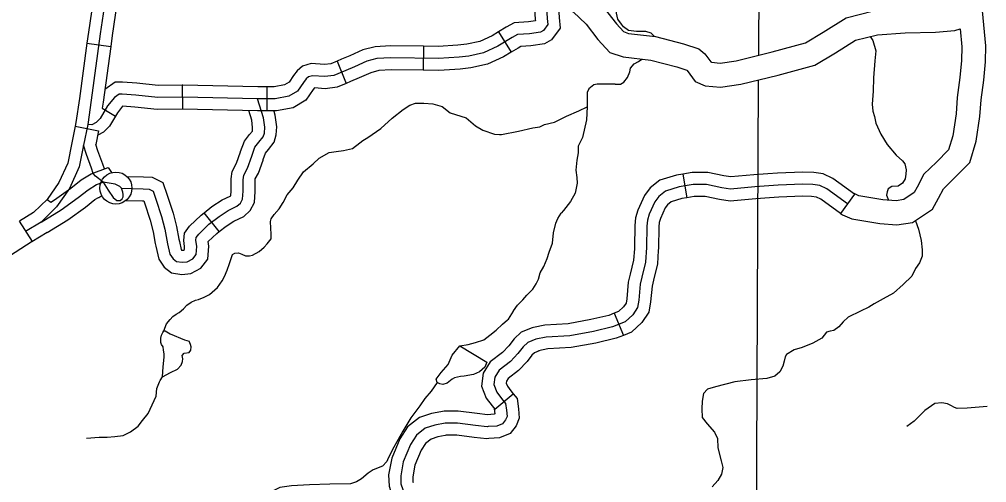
# Model space of a CAD drawing. Extents: x 8749 to 11879, y 13275 to 15339.
# Drawn here: x 9902.4 to 10023.2, y 13768.9 to 13826.7 of the extents above; entities that cross this region are included whole.
import ezdxf

# ---------------------------------------------------------------- set-up
doc = ezdxf.new("R2010")
doc.units = 0
for name, color, linetype in [('Level 23', 7, 'Continuous'), ('Level 31', 7, 'Continuous'), ('Level 32', 7, 'Continuous'), ('Level 35', 7, 'Continuous'), ('Level 45', 7, 'Continuous'), ('Level 46', 7, 'Continuous'), ('Level 5', 7, 'Continuous')]:
    doc.layers.add(name, color=color, linetype=linetype)

msp = doc.modelspace()

# ---------------------------------------------------------------- linework, layer by layer
at = {"layer": 'Level 23'}
for points in [[(9968.04, 13831.07), (9968.32, 13826.86), (9968.39, 13826.09), (9967.84, 13825.36)], [(9967.84, 13825.36), (9967.46, 13825.14), (9966.11, 13824.95), (9964.61, 13824.84), (9963.91, 13824.48), (9962.15, 13823.38), (9960.36, 13822.57), (9958.53, 13822.17), (9957.3, 13822.02), (9954.73, 13821.87), (9948.76, 13821.95), (9947.04, 13821.84), (9945.76, 13821.51), (9944.22, 13820.81), (9943.16, 13820.37), (9941.66, 13819.75), (9940.53, 13819.6), (9938.99, 13819.71), (9938.47, 13819.56), (9938.18, 13819.31), (9937.85, 13818.87), (9937.12, 13817.77), (9936.02, 13817.14), (9934.34, 13816.81), (9932.13, 13816.84), (9922.77, 13817.03), (9919.65, 13817), (9916.91, 13817.29), (9915.19, 13817.4)], [(9915.19, 13817.4), (9914.82, 13817.4), (9914.23, 13817), (9913.39, 13815.94), (9912.44, 13814.36), (9911.96, 13813.88), (9911.41, 13813.59), (9910.9, 13813.63)]]:
    msp.add_lwpolyline(points, dxfattribs=at)
at = {"layer": 'Level 31'}
msp.add_line((9902.35, 13801.54), (9903.96, 13799.01), dxfattribs=at)
msp.add_lwpolyline([(9903.96, 13799.01), (9898.12, 13795.29), (9895.11, 13793.29)], dxfattribs=at)
at = {"layer": 'Level 32'}
for p, q in [((9962.23, 13825.19), (9963.82, 13822.65)), ((9910.81, 13823.77), (9913.78, 13823.36)), ((9952.87, 13823.4), (9952.83, 13820.4)), ((9942.05, 13821.53), (9943.2, 13818.76)), ((9922.7, 13818.53), (9922.74, 13815.53)), ((9933.29, 13818.33), (9933.26, 13815.33)), ((9912.72, 13815.67), (9914.38, 13814.67)), ((9909.33, 13813.41), (9912.27, 13812.82)), ((9905.83, 13804.27), (9906.31, 13803.94)), ((9912.28, 13804.51), (9912.66, 13804.76))]:
    msp.add_line(p, q, dxfattribs=at)
for points in [[(9912.34, 13834.23), (9911, 13825.16), (9910.81, 13823.77)], [(9915.3, 13833.8), (9913.97, 13824.74), (9913.78, 13823.36)], [(9966.58, 13830.48), (9966.82, 13826.74), (9966.84, 13826.56), (9965.95, 13826.44), (9964.18, 13826.32), (9963.16, 13825.78), (9962.23, 13825.19)], [(9969.57, 13830.68), (9969.81, 13826.98), (9969.94, 13825.65), (9968.86, 13824.21), (9967.96, 13823.69), (9966.26, 13823.46), (9965.03, 13823.37), (9964.66, 13823.17), (9963.82, 13822.65)], [(9962.23, 13825.19), (9961.44, 13824.7), (9959.88, 13824), (9958.28, 13823.65), (9957.16, 13823.51), (9954.7, 13823.37), (9952.87, 13823.4)], [(9910.81, 13823.77), (9909.86, 13816.85), (9909.42, 13813.88), (9909.33, 13813.41)], [(9913.78, 13823.36), (9912.83, 13816.43), (9912.72, 13815.67)], [(9952.87, 13823.4), (9948.73, 13823.45), (9946.81, 13823.32), (9945.26, 13822.93), (9943.63, 13822.19), (9942.59, 13821.76), (9942.05, 13821.53)], [(9963.82, 13822.65), (9962.86, 13822.05), (9960.83, 13821.14), (9958.78, 13820.69), (9957.43, 13820.52), (9954.77, 13820.37), (9952.83, 13820.4)], [(9942.05, 13821.53), (9941.27, 13821.21), (9940.48, 13821.11), (9938.83, 13821.23), (9937.74, 13820.91), (9937.08, 13820.33), (9936.63, 13819.73), (9936.07, 13818.9), (9935.49, 13818.57), (9934.2, 13818.32), (9933.29, 13818.33)], [(9952.83, 13820.4), (9948.8, 13820.45), (9947.28, 13820.35), (9946.26, 13820.09), (9944.82, 13819.43), (9943.74, 13818.98), (9943.2, 13818.76)], [(9922.7, 13818.53), (9919.72, 13818.5), (9917.03, 13818.79), (9915.23, 13818.9), (9914.35, 13818.9), (9913.05, 13818)], [(9933.29, 13818.33), (9932.16, 13818.34), (9922.77, 13818.53), (9922.7, 13818.53)], [(9943.2, 13818.76), (9942.05, 13818.29), (9940.57, 13818.09), (9939.22, 13818.19), (9939.08, 13818), (9938.17, 13816.64), (9936.55, 13815.72), (9934.47, 13815.31), (9933.26, 13815.33)], [(9922.74, 13815.53), (9919.58, 13815.5), (9916.78, 13815.8), (9915.27, 13815.89), (9915.27, 13815.89), (9914.63, 13815.08), (9914.38, 13814.67)], [(9924.45, 13799.5), (9924.77, 13799.92), (9926.05, 13801.16), (9927.31, 13802.15), (9928.44, 13802.89), (9929.55, 13803.41), (9929.99, 13803.81), (9930.25, 13804.3), (9930.33, 13805.3), (9930.31, 13806.73), (9930.39, 13807.29), (9930.85, 13808.17), (9931.4, 13809.68), (9931.8, 13810.8), (9932.3, 13811.43), (9932.84, 13812.1), (9932.97, 13812.56), (9933.01, 13813.3), (9932.87, 13814.47), (9932.13, 13816.84)], [(9914.38, 13814.67), (9913.63, 13813.43), (9912.87, 13812.66), (9912.16, 13812.29)], [(9933.26, 13815.33), (9932.11, 13815.34), (9922.76, 13815.53), (9922.74, 13815.53)], [(9909.33, 13813.41), (9908.91, 13811.33), (9908.4, 13808.79), (9907.31, 13806.38), (9905.83, 13804.27)], [(9912.27, 13812.82), (9911.93, 13811.11)], [(9912.84, 13806.43), (9911.88, 13807.19), (9911.6, 13807.5), (9911.37, 13808.17), (9910.74, 13809.86), (9910.38, 13811.03)], [(9912.99, 13808.09), (9912.79, 13808.68), (9912.16, 13810.34), (9911.93, 13811.11)], [(9906.31, 13803.94), (9906.76, 13804.21), (9908.81, 13805.69), (9910.1, 13806.72), (9911.35, 13807.47), (9913.47, 13808.27), (9913.87, 13807.61)], [(9905.08, 13801.44), (9907.59, 13802.96), (9909.71, 13804.5), (9910.95, 13805.48), (9912, 13806.12), (9912.84, 13806.43)], [(9912.84, 13806.43), (9913.47, 13805.42), (9914.08, 13804.5), (9914.56, 13804.14), (9914.96, 13804.12), (9915.19, 13804.35), (9915.34, 13804.6), (9915.34, 13804.88), (9915.3, 13805.17), (9915.11, 13805.67), (9914.9, 13805.88), (9914.33, 13806.16), (9912.84, 13806.43)], [(9915.11, 13805.67), (9917.82, 13805.59), (9918.6, 13805.55), (9919.08, 13805.32), (9919.42, 13804.31), (9920.13, 13802.12), (9920.55, 13800.56), (9920.88, 13798.73), (9921.18, 13797.42), (9921.56, 13796.86), (9922, 13796.52), (9922.69, 13796.42), (9923.34, 13796.48), (9924.03, 13796.86), (9924.45, 13797.38), (9924.52, 13798.41), (9924.43, 13799.19), (9924.45, 13799.5)], [(9905.86, 13804.32), (9904.15, 13802.63), (9902.38, 13801.56)], [(9905.85, 13800.15), (9908.42, 13801.71), (9910.62, 13803.3), (9911.81, 13804.25), (9912.27, 13804.52), (9912.28, 13804.51)], [(9905.85, 13800.15), (9903.93, 13798.99)]]:
    msp.add_lwpolyline(points, dxfattribs=at)
msp.add_circle((9914.43, 13805.69), 2, dxfattribs=at)
at = {"layer": 'Level 35'}
for points in [[(9977.6, 13826.15), (9977.11, 13826.75), (9976.97, 13827.53), (9976.89, 13828.88), (9977.05, 13829.96), (9977.54, 13831.58), (9978, 13833.22), (9978.54, 13834.3), (9979.16, 13835.22), (9979.88, 13836.08), (9980.31, 13836.92), (9980.56, 13837.92), (9980.58, 13838.76), (9980.53, 13839.54), (9980.31, 13840.51), (9979.88, 13841.59)], [(9981.72, 13824.61), (9981.28, 13825.01), (9980.61, 13825.22), (9979.48, 13825.25), (9978.48, 13825.36), (9977.83, 13825.82), (9977.6, 13826.15)], [(10008.65, 13824.6), (10008.98, 13824.09), (10009.36, 13822.8), (10009.22, 13821.56), (10009.08, 13819.46), (10009.03, 13817.79)], [(9976.81, 13818.64), (9977.46, 13818.64), (9977.89, 13818.91), (9978.35, 13819.48), (9978.62, 13820.18), (9978.7, 13820.64), (9979.16, 13821.2), (9979.69, 13821.5), (9980.13, 13821.78)], [(9976.81, 13818.64), (9975.76, 13818.65), (9975.12, 13818.65), (9974.55, 13818.65), (9974.12, 13818.57), (9973.5, 13818.06), (9973.31, 13817.62), (9973.31, 13817.11), (9973.31, 13815.82)], [(10009.03, 13817.79), (10008.91, 13816.14), (10008.97, 13815.27), (10009.19, 13814.61), (10009.35, 13813.79), (10009.98, 13812.4), (10010.79, 13811.12), (10011.91, 13809.78), (10012.67, 13809.1), (10013, 13808.72), (10013.14, 13807.98), (10013.11, 13807.41), (10013.03, 13806.84), (10012.67, 13806.29), (10012.16, 13805.91), (10011.37, 13805.88), (10010.88, 13805.61), (10010.79, 13805.23), (10010.71, 13804.82), (10010.96, 13804.17)], [(9945.91, 13811.98), (9947.51, 13813.11), (9948.93, 13814.42), (9950.32, 13815.51), (9951.13, 13816.03), (9951.84, 13816.28), (9952.88, 13816.3), (9954, 13816.2), (9955.2, 13815.87), (9956.18, 13815.08), (9958.19, 13814.45), (9959.34, 13813.47), (9960.27, 13812.92), (9961.71, 13812.43), (9962.34, 13812.38), (9962.58, 13812.39)], [(9962.58, 13812.39), (9964.73, 13812.81), (9966.5, 13813.19), (9967.37, 13813.33), (9967.97, 13813.63), (9969.22, 13813.93), (9970.72, 13814.67), (9972.25, 13815.32), (9973.31, 13815.82)], [(9973.31, 13815.82), (9973.22, 13814.22), (9972.73, 13812.01), (9972.18, 13810.92), (9972.16, 13810.1), (9971.99, 13809.18), (9971.89, 13807.92), (9972.02, 13806.99), (9972.05, 13806.31), (9971.94, 13805.69), (9971.78, 13805.06), (9971.2, 13804.02), (9970.33, 13802.88), (9970.06, 13802.57)], [(9936.55, 13805.69), (9936.59, 13805.71), (9937.16, 13806.66), (9937.87, 13807.72), (9939.07, 13808.73), (9939.83, 13809.42), (9941.06, 13810.13), (9941.96, 13810.26), (9942.85, 13810.37), (9943.97, 13810.62), (9944.9, 13811.35), (9945.28, 13811.63), (9945.91, 13811.98)], [(9933.82, 13799.37), (9933.81, 13799.92), (9933.78, 13800.69), (9933.75, 13801.5), (9933.83, 13801.86), (9934.21, 13802.38), (9934.81, 13803.09), (9935.31, 13803.88), (9935.8, 13804.83), (9936.59, 13805.71)], [(9957.4, 13785.98), (9958.42, 13786.17), (9959.35, 13786.39), (9960.38, 13786.75), (9961.12, 13787.32), (9961.94, 13787.95), (9962.7, 13788.68), (9963.35, 13789.23), (9963.46, 13789.34), (9964.09, 13790.32), (9964.09, 13790.35), (9964.61, 13791.08), (9965.24, 13791.74), (9965.75, 13792.31), (9966.52, 13793.05), (9966.93, 13793.73), (9967.22, 13794.3), (9967.42, 13795.09), (9967.88, 13795.89), (9968.32, 13796.9), (9968.56, 13797.69), (9968.97, 13798.79), (9969.08, 13800.08), (9969.4, 13801.3), (9969.62, 13801.88), (9970.06, 13802.57)], [(10014.31, 13801.61), (10014.69, 13800.57), (10015.02, 13799.15), (10015.13, 13797.98), (10015.15, 13797.19), (10014.83, 13796.37), (10014.31, 13795.64), (10013.85, 13794.68), (10012.78, 13793.64), (10011.56, 13792.58), (10010.28, 13791.88), (10009.13, 13791.25), (10008.5, 13790.84), (10007.44, 13790.3), (10005.89, 13789.56), (10005.29, 13788.99), (10004.72, 13788.36), (10004.12, 13787.9), (10003.65, 13787.84), (10003.19, 13787.71), (10002.62, 13786.97), (10001.47, 13786.32), (10000.16, 13785.77), (9999.16, 13785.5)], [(9928.91, 13797.14), (9929.01, 13797.4), (9929.29, 13797.56), (9929.72, 13797.59), (9930.16, 13797.45), (9930.62, 13797.21), (9931.11, 13797.23), (9931.49, 13797.32), (9932.31, 13797.78), (9932.94, 13798.33), (9933.32, 13798.71), (9933.82, 13799.37)], [(9920.41, 13787.87), (9920.76, 13788.76), (9921.22, 13789.28), (9921.55, 13789.64), (9921.96, 13789.94), (9922.34, 13790.15), (9922.89, 13790.62), (9923.29, 13791.08), (9923.84, 13791.46), (9924.36, 13791.71), (9924.74, 13791.79), (9925.47, 13792.06), (9926.13, 13792.42), (9927.11, 13793.26), (9927.71, 13794.11), (9928.01, 13794.66), (9928.34, 13795.42), (9928.61, 13796.29), (9928.91, 13797.14)], [(9920.24, 13782.11), (9920.35, 13783.37), (9920.46, 13784.57), (9920.46, 13785.01), (9920.38, 13785.44), (9920.35, 13785.85), (9920.11, 13786.18), (9920.05, 13786.42), (9920.02, 13786.7), (9920.02, 13786.97), (9920.13, 13787.33), (9920.3, 13787.65), (9920.41, 13787.87), (9920.57, 13787.87)], [(9920.57, 13787.87), (9921.22, 13787.49), (9922.99, 13786.75), (9923.57, 13786.56)], [(9920.24, 13782.11), (9921.25, 13782.66), (9922.12, 13783.1), (9922.56, 13783.59), (9922.75, 13784.02), (9922.8, 13784.38), (9922.72, 13784.79), (9922.94, 13785.06), (9923.57, 13785.17), (9923.79, 13785.44), (9923.81, 13785.85), (9923.73, 13786.18), (9923.57, 13786.56)], [(9960.76, 13783.94), (9960.51, 13783.31), (9959.83, 13782.74), (9959.09, 13782.41), (9957.92, 13782.19), (9957.49, 13782.16), (9956.72, 13782), (9956.42, 13781.83), (9955.8, 13781.34), (9955.28, 13781.18), (9954.9, 13781.23), (9954.54, 13781.4), (9954.43, 13781.83), (9955.06, 13782.68), (9955.93, 13783.66), (9956.45, 13784.81), (9957.4, 13785.98)], [(9957.4, 13785.98), (9960.76, 13783.94)], [(9999.16, 13785.5), (9998.2, 13784.91), (9998.03, 13784.64), (9997.92, 13784.09), (9997.76, 13783.47), (9997.35, 13782.76), (9996.73, 13782.19), (9995.74, 13781.91), (9993.78, 13781.75), (9991.74, 13781.5), (9989.34, 13780.88), (9988.33, 13780.58), (9987.81, 13780.06), (9987.65, 13779.1), (9987.62, 13778.12), (9987.68, 13777.03), (9988.3, 13776.24), (9989.2, 13775.23), (9989.56, 13774.44), (9989.64, 13773.26), (9990.05, 13771.65), (9990.24, 13770.81), (9990.07, 13769.99), (9989.61, 13769.17), (9988.9, 13768.38)], [(9910.75, 13774.47), (9912.33, 13774.61), (9913.34, 13774.61), (9914.3, 13774.69), (9915.33, 13774.8), (9916.26, 13775.27), (9917.19, 13775.95), (9917.76, 13776.68), (9918.44, 13777.56), (9919.45, 13779.69), (9919.53, 13780.67), (9919.86, 13781.49), (9919.97, 13781.68), (9920.24, 13782.11)], [(9954.54, 13781.4), (9953.79, 13780.32), (9953, 13779.42), (9952.38, 13778.52), (9951.26, 13777.02), (9950.28, 13775.35), (9949.16, 13773.34), (9948.44, 13771.99), (9948.28, 13771.55), (9947.71, 13770.99), (9946.57, 13770.5), (9945.94, 13770.09), (9945.1, 13769.41), (9944.47, 13769), (9943.74, 13768.75), (9941.15, 13768.72), (9938.61, 13768.64), (9936.38, 13768.53), (9934.9, 13768.31), (9933.82, 13767.77)], [(10023.25, 13778.41), (10020.75, 13778.22), (10019.5, 13778.19), (10019.2, 13778.28), (10018.71, 13778.55), (10018.3, 13778.77), (10017.62, 13778.88), (10016.74, 13778.8), (10015.46, 13777.93), (10014.15, 13776.59), (10013.23, 13775.94)]]:
    msp.add_lwpolyline(points, dxfattribs=at)
at = {"layer": 'Level 45'}
for p, q in [((9985.25, 13807.44), (9985.74, 13804.48)), ((10006.7, 13804.94), (10004.94, 13802.51)), ((9927.31, 13800.25), (9925.46, 13802.61)), ((9976.69, 13790.07), (9977.82, 13787.29)), ((9961.75, 13778.09), (9964.07, 13780))]:
    msp.add_line(p, q, dxfattribs=at)
for points in [[(9930, 13810.25), (9930.47, 13811.54), (9931.13, 13812.37), (9931.48, 13812.8), (9931.48, 13812.8), (9931.51, 13813.25), (9931.39, 13814.16), (9931.02, 13815.36)], [(9932.83, 13809.24), (9933.12, 13810.06), (9933.47, 13810.49), (9934.21, 13811.4), (9934.46, 13812.32), (9934.52, 13813.35), (9934.34, 13814.79), (9934.19, 13815.26)], [(9925.46, 13802.61), (9926.43, 13803.37), (9927.71, 13804.2), (9928.71, 13804.67), (9928.78, 13804.73), (9928.83, 13805.36), (9928.81, 13806.83), (9928.94, 13807.76), (9929.47, 13808.78), (9929.98, 13810.19), (9930, 13810.25)], [(9927.31, 13800.25), (9928.18, 13800.93), (9929.17, 13801.57), (9930.39, 13802.15), (9931.2, 13802.88), (9931.72, 13803.87), (9931.83, 13805.25), (9931.81, 13806.64), (9931.84, 13806.82), (9932.23, 13807.56), (9932.81, 13809.18), (9932.83, 13809.24)], [(9985.25, 13807.44), (9984.44, 13807.31), (9982.38, 13806.67), (9981.17, 13805.7), (9980.45, 13804.75), (9979.63, 13802.93), (9979.35, 13801.98), (9979.25, 13801.02), (9979.21, 13798.31), (9979.19, 13798.11)], [(9995.86, 13807.46), (9994.12, 13807.34), (9991.24, 13807.08), (9990.36, 13807.2), (9988.36, 13807.64), (9986.42, 13807.64), (9985.25, 13807.44)], [(10006.7, 13804.94), (10004, 13806.9), (10002.79, 13807.45), (10001.63, 13807.61), (10000.23, 13807.68), (9997.09, 13807.55), (9995.86, 13807.46)], [(9915.79, 13807.15), (9917.88, 13807.09), (9918.97, 13807.03), (9920.3, 13806.39), (9920.84, 13804.78), (9921.57, 13802.55), (9922.01, 13800.89), (9922.3, 13799.3)], [(10005.82, 13803.73), (10003.24, 13805.59), (10002.36, 13805.99), (10001.48, 13806.12), (10000.23, 13806.18), (9997.17, 13806.05), (9994.24, 13805.84), (9991.21, 13805.57), (9990.1, 13805.72), (9988.2, 13806.14), (9986.54, 13806.14), (9984.79, 13805.84), (9983.09, 13805.32), (9982.25, 13804.65), (9981.75, 13803.98), (9981.04, 13802.41), (9980.83, 13801.68), (9980.75, 13800.93), (9980.7, 13798.25), (9980.58, 13796.45), (9980.14, 13794.56), (9979.91, 13793.69)], [(9915.71, 13804.15), (9917.76, 13804.09), (9917.91, 13804.08), (9917.99, 13803.84), (9918.69, 13801.7), (9919.08, 13800.23), (9919.35, 13798.76)], [(9985.74, 13804.48), (9985.13, 13804.38), (9983.81, 13803.97), (9983.34, 13803.6), (9983.05, 13803.21), (9982.45, 13801.89), (9982.31, 13801.39), (9982.25, 13800.84), (9982.2, 13798.19), (9982.18, 13797.91)], [(9996.07, 13804.47), (9994.36, 13804.35), (9991.18, 13804.06), (9989.84, 13804.24), (9988.03, 13804.64), (9986.67, 13804.64), (9985.74, 13804.48)], [(10004.94, 13802.51), (10002.48, 13804.29), (10001.94, 13804.54), (10001.34, 13804.62), (10000.22, 13804.68), (9997.26, 13804.56), (9996.07, 13804.47)], [(9922.3, 13799.3), (9922.35, 13799.03), (9922.58, 13798.03), (9922.64, 13797.94), (9922.73, 13797.93), (9922.89, 13797.94), (9922.99, 13798), (9923.01, 13798.38), (9922.93, 13799.16), (9922.99, 13800.04), (9923.63, 13800.92), (9925.06, 13802.3), (9925.46, 13802.61)], [(9919.35, 13798.76), (9919.42, 13798.43), (9919.78, 13796.82), (9920.45, 13795.82), (9921.39, 13795.1), (9922.65, 13794.9), (9923.79, 13795.02), (9925.02, 13795.69), (9925.92, 13796.82), (9926.02, 13798.45), (9925.96, 13799), (9927.03, 13800.03), (9927.31, 13800.25)], [(9979.19, 13798.11), (9979.09, 13796.67), (9978.68, 13794.92), (9978.43, 13793.94), (9978.26, 13791.87), (9978.16, 13791.33), (9977.84, 13790.86), (9977.22, 13790.29), (9976.69, 13790.07)], [(9982.18, 13797.91), (9982.07, 13796.22), (9981.6, 13794.2), (9981.4, 13793.44), (9981.23, 13791.48), (9981, 13790.18), (9980.14, 13788.89), (9978.84, 13787.71), (9977.82, 13787.29)], [(9979.91, 13793.69), (9979.74, 13791.68), (9979.58, 13790.76), (9978.99, 13789.88), (9978.03, 13789), (9976.48, 13788.37), (9974.07, 13787.8), (9971.12, 13787.26), (9968.19, 13787.09), (9966.88, 13786.82), (9965.87, 13786.4), (9965.29, 13785.86)], [(9976.69, 13790.07), (9976.02, 13789.8), (9973.77, 13789.27), (9970.94, 13788.75), (9968, 13788.58), (9966.6, 13788.29)], [(9966.6, 13788.29), (9966.43, 13788.26), (9965.05, 13787.68), (9964.17, 13786.87), (9963.5, 13785.98), (9962.72, 13785.15), (9961.18, 13783.99), (9960.3, 13782.59), (9960.1, 13780.97), (9960.68, 13779.46), (9961.42, 13778.5), (9961.75, 13778.09)], [(9977.82, 13787.29), (9976.94, 13786.94), (9974.38, 13786.33), (9971.3, 13785.77), (9968.39, 13785.6), (9967.2, 13785.35)], [(9965.29, 13785.86), (9964.65, 13785.02), (9963.73, 13784.02), (9962.3, 13782.96), (9961.75, 13782.08), (9961.64, 13781.16), (9962, 13780.2), (9962.59, 13779.43), (9963.11, 13778.81), (9963.22, 13777.96), (9963.29, 13777.19), (9963.11, 13776.75), (9962.74, 13776.27), (9962, 13775.98), (9960.94, 13775.91)], [(9967.32, 13785.38), (9966.7, 13785.12), (9966.4, 13784.84), (9965.8, 13784.05), (9964.74, 13782.9), (9963.42, 13781.92), (9963.2, 13781.57), (9963.17, 13781.35), (9963.33, 13780.94), (9963.77, 13780.36), (9964.07, 13780)], [(9964.07, 13780), (9964.54, 13779.43), (9964.71, 13778.13), (9964.82, 13776.96), (9964.42, 13775.99), (9963.68, 13775.03), (9962.34, 13774.49), (9961.02, 13774.41), (9960.75, 13774.39), (9959.19, 13774.55), (9957.01, 13774.84), (9955.69, 13774.84), (9955.55, 13774.81)], [(9955.02, 13777.77), (9953.87, 13777.56), (9952.36, 13777.04), (9950.86, 13775.89), (9949.88, 13774.38), (9948.88, 13771.95), (9948.5, 13769.87), (9948.55, 13768.49), (9948.74, 13767.94)], [(9961.68, 13778.19), (9961.73, 13777.79), (9961.75, 13777.49), (9961.67, 13777.46), (9960.85, 13777.4), (9960.83, 13777.4), (9959.54, 13777.53), (9957.2, 13777.84), (9955.42, 13777.84), (9955.02, 13777.77)], [(9954.25, 13776.1), (9953.08, 13775.7), (9951.98, 13774.86), (9951.21, 13773.68), (9950.33, 13771.52), (9950, 13769.76), (9950.04, 13768.77), (9950.81, 13766.54), (9952.16, 13763.57), (9952.56, 13761.55), (9952.46, 13760.89), (9952.24, 13760.3), (9951.17, 13759.72), (9947.88, 13758.47), (9946.93, 13758.44), (9946.52, 13758.66), (9946.12, 13759.31), (9945.61, 13760.45), (9944.99, 13761.22), (9943.81, 13761.92), (9940.96, 13763.23)], [(9960.94, 13775.91), (9960.79, 13775.9), (9959.36, 13776.04), (9957.1, 13776.34), (9955.56, 13776.34), (9954.25, 13776.1)], [(9955.55, 13774.81), (9954.63, 13774.65), (9953.8, 13774.36), (9953.09, 13773.82), (9952.54, 13772.98), (9951.78, 13771.1), (9951.51, 13769.65), (9951.53, 13769.05), (9951.58, 13768.92)]]:
    msp.add_lwpolyline(points, dxfattribs=at)
at = {"layer": 'Level 46'}
for points in [[(9917.1, 13857.59), (9915.64, 13847.01), (9914.09, 13835.82), (9912.48, 13824.95), (9911.35, 13816.64), (9910.9, 13813.63), (9910.38, 13811.03)], [(9969.49, 13832.22), (9969.97, 13832.09), (9971.58, 13831.39), (9973.47, 13829.99), (9975.42, 13828.16), (9976.95, 13826.17), (9977.82, 13825.22), (9978.48, 13824.99), (9981.83, 13824.6), (9985.34, 13823.68), (9987.23, 13823.07), (9987.99, 13822.44), (9988.74, 13821.44), (9988.82, 13821.4), (9989.9, 13821.29), (9991.92, 13821.59), (9996.41, 13822.7), (10000.56, 13823.82), (10002.78, 13825.13), (10005.64, 13826.94), (10009.07, 13827.8), (10012.9, 13828.06), (10016.66, 13828.14), (10019.67, 13828.39)], [(9969.68, 13828.94), (9970.07, 13828.78), (9971.54, 13827.68), (9973.19, 13826.14), (9974.65, 13824.24), (9976.13, 13822.63), (9977.81, 13822.05), (9981.27, 13821.64), (9984.5, 13820.8), (9985.76, 13820.39), (9985.81, 13820.35), (9986.81, 13819.01), (9988.05, 13818.46), (9989.97, 13818.27), (9992.5, 13818.64), (9997.16, 13819.8), (10001.73, 13821.03), (10004.34, 13822.57), (10006.83, 13824.14), (10009.55, 13824.82), (10013.04, 13825.07), (10016.82, 13825.14), (10019.23, 13825.34), (10019.88, 13825.58)], [(10004.94, 13802.51), (10005.21, 13802.36), (10006.37, 13801.84), (10009.85, 13801.25), (10011.99, 13801.08), (10013.96, 13801.38), (10016.45, 13803.06), (10017.18, 13804.42), (10017.8, 13805.6), (10019.03, 13806.8), (10021.1, 13808.87), (10021.9, 13811.53), (10022.36, 13814.63), (10022.51, 13816.7), (10022.84, 13819.14), (10023.07, 13821.43), (10023.1, 13823.45), (10022.67, 13827.82)], [(10019.88, 13825.58), (10020.1, 13823.33), (10020.07, 13821.61), (10019.86, 13819.49), (10019.52, 13817), (10019.38, 13814.96), (10018.96, 13812.19), (10018.44, 13810.46), (10016.92, 13808.93), (10015.37, 13807.42), (10014.53, 13805.82), (10014.16, 13805.13), (10012.84, 13804.24), (10011.88, 13804.1), (10010.22, 13804.23), (10007.25, 13804.73), (10006.58, 13805.03)], [(9910.38, 13811.03), (9909.84, 13808.33), (9908.62, 13805.63), (9907.01, 13803.34), (9905.08, 13801.44), (9903.15, 13800.28)]]:
    msp.add_lwpolyline(points, dxfattribs=at)
at = {"layer": 'Level 5'}
for points in [[(9994.9, 13866.6), (9994.7, 13822.28)], [(9994.68, 13819.18), (9994.42, 13762.48)]]:
    msp.add_lwpolyline(points, dxfattribs=at)

doc.saveas('drawing.dxf')
